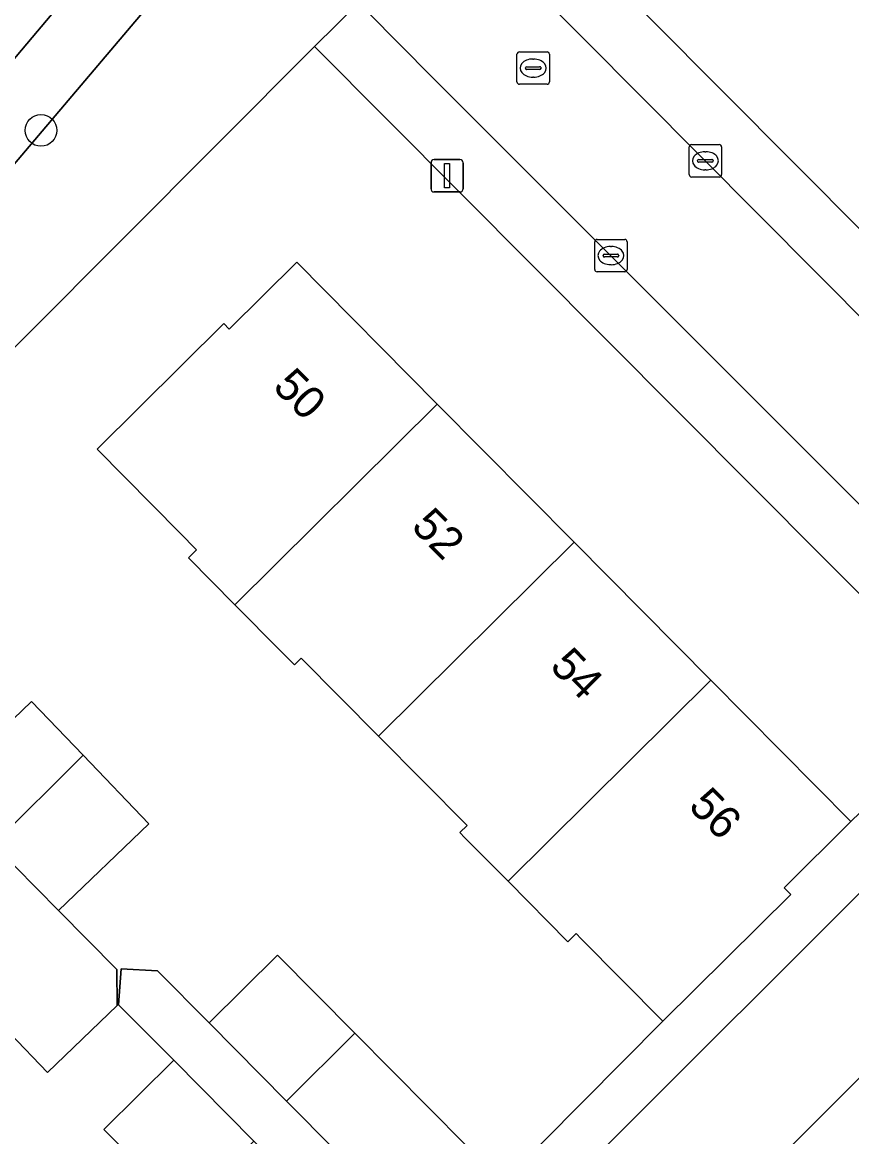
# Model space of a CAD drawing. Extents: x 159039 to 160102, y 381214 to 382524.
# Drawn here: x 159543.52 to 159569.11, y 381851.58 to 381885.94 of the extents above; entities that cross this region are included whole.
import ezdxf

# ---------------------------------------------------------------- set-up
doc = ezdxf.new("R2010")
doc.units = 0
for name, color, linetype in [('IMGEO_Boom', 7, 'Continuous'), ('IMGEO_Erf', 7, 'Continuous'), ('IMGEO_Groenvoorziening', 7, 'Continuous'), ('IMGEO_Kolk', 7, 'Continuous'), ('IMGEO_Lichtmast', 7, 'Continuous'), ('IMGEO_Muur', 7, 'Continuous'), ('IMGEO_Pand', 7, 'Continuous'), ('IMGEO_Pand_nummerreeks', 7, 'Continuous'), ('IMGEO_Parkeervlak_open', 7, 'Continuous'), ('IMGEO_Rijbaan_lokaal_open', 7, 'Continuous'), ('IMGEO_Rioolput', 7, 'Continuous'), ('IMGEO_Voetpad_gesloten', 7, 'Continuous'), ('IMGEO_Voetpad_open', 7, 'Continuous')]:
    doc.layers.add(name, color=color, linetype=linetype)

msp = doc.modelspace()

# ---------------------------------------------------------------- linework, layer by layer
at = {"layer": 'IMGEO_Boom'}
msp.add_circle((159544.097, 381882.608), 0.489, dxfattribs=at)
at = {"layer": 'IMGEO_Erf'}
for points in [[(159558.473, 381890.495), (159578.403, 381870.481), (159581.972, 381874.067), (159577.62, 381878.413), (159573.375, 381882.653), (159569.13, 381886.893)], [(159572.767, 381864.87), (159552.531, 381885.198), (159522.836, 381855.418)], [(159548.525, 381849.293), (159546.038, 381851.801), (159548.19, 381853.934), (159546.489, 381855.649), (159546.572, 381856.753), (159547.691, 381856.691), (159549.281, 381855.086), (159551.389, 381857.175), (159553.776, 381854.767), (159558.339, 381850.164), (159563.284, 381855.137), (159560.764, 381857.679), (159560.602, 381857.842), (159560.35, 381857.592), (159558.504, 381859.456), (159557.172, 381860.799), (159557.017, 381860.955), (159557.239, 381861.176), (159554.507, 381863.932), (159552.125, 381866.335), (159551.915, 381866.126), (159551.492, 381866.552), (159550.078, 381867.979), (159548.644, 381869.425), (159548.898, 381869.676), (159548.383, 381870.196), (159545.828, 381872.774), (159549.739, 381876.651), (159549.905, 381876.483), (159551.986, 381878.546), (159556.323, 381874.171), (159560.542, 381869.916), (159564.76, 381865.66), (159569.083, 381861.3), (159570.507, 381862.68)]]:
    msp.add_lwpolyline(points, dxfattribs=at)
msp.add_lwpolyline([(159544.639, 381858.549), (159546.435, 381856.737), (159546.45, 381855.626), (159544.298, 381853.558), (159541.968, 381855.983), (159540.022, 381858.008), (159538.348, 381859.75), (159540.96, 381862.261), (159543.806, 381864.995), (159545.398, 381863.339), (159547.426, 381861.228)], close=True, dxfattribs=at)
at = {"layer": 'IMGEO_Groenvoorziening'}
for points in [[(159547.734, 381890.12), (159521.37, 381858.84)], [(159521.385, 381853.963), (159522.836, 381855.418), (159522.631, 381856.022), (159522.601, 381856.415), (159522.726, 381857.134), (159522.964, 381857.628), (159550.428, 381890.02)]]:
    msp.add_lwpolyline(points, dxfattribs=at)
msp.add_lwpolyline([(159552.531, 381885.198), (159553.896, 381886.533), (159550.428, 381890.02), (159522.964, 381857.628), (159522.726, 381857.134), (159522.601, 381856.415), (159522.631, 381856.022), (159522.836, 381855.418)], close=True, dxfattribs=at)
at = {"layer": 'IMGEO_Kolk'}
for p, q in [((159564.091, 381881.245), (159564.091, 381882.097)), ((159564.166, 381882.171), (159565.018, 381882.171)), ((159565.092, 381882.097), (159565.092, 381881.245)), ((159564.35, 381881.665), (159564.35, 381881.677)), ((159564.393, 381881.714), (159564.791, 381881.714)), ((159564.579, 381881.951), (159564.604, 381881.951)), ((159564.834, 381881.677), (159564.834, 381881.665)), ((159564.788, 381881.628), (159564.39, 381881.628)), ((159564.602, 381881.391), (159564.577, 381881.391)), ((159565.018, 381881.171), (159564.166, 381881.171)), ((159561.253, 381879.248), (159562.105, 381879.248)), ((159561.178, 381878.322), (159561.178, 381879.174)), ((159561.666, 381879.028), (159561.691, 381879.028)), ((159562.179, 381879.174), (159562.179, 381878.322)), ((159561.437, 381878.742), (159561.437, 381878.754)), ((159561.875, 381878.705), (159561.477, 381878.705)), ((159561.48, 381878.791), (159561.878, 381878.791)), ((159561.921, 381878.754), (159561.921, 381878.742)), ((159562.105, 381878.248), (159561.253, 381878.248)), ((159561.689, 381878.468), (159561.664, 381878.468))]:
    msp.add_line(p, q, dxfattribs=at)
for points in [[(159564.091, 381881.245), (159564.091, 381882.097)], [(159564.166, 381882.171), (159565.018, 381882.171)], [(159565.092, 381882.097), (159565.092, 381881.245)], [(159565.018, 381881.171), (159564.166, 381881.171)], [(159561.253, 381879.248), (159562.105, 381879.248)], [(159561.178, 381878.322), (159561.178, 381879.174)], [(159562.179, 381879.174), (159562.179, 381878.322)], [(159562.105, 381878.248), (159561.253, 381878.248)]]:
    msp.add_lwpolyline(points, dxfattribs=at)
for centre, radius, start, end in [((159564.168, 381882.095), 0.0765, 91.552, 178.448), ((159564.168, 381882.095), 0.0765, 91.552, 178.448), ((159565.016, 381882.095), 0.0765, 1.552, 88.448), ((159565.016, 381882.095), 0.0765, 1.552, 88.448), ((159564.39, 381881.674), 0.0403, 85.8775, 175.7526), ((159564.387, 381881.664), 0.0366, 178.938, 274.7102), ((159564.791, 381881.671), 0.043, 264.8664, 352.4533), ((159564.795, 381881.676), 0.0386, 1.7309, 96.639), ((159564.168, 381881.247), 0.0765, 181.552, 268.448), ((159564.168, 381881.247), 0.0765, 181.552, 268.448), ((159565.016, 381881.247), 0.0765, 271.552, 358.448), ((159565.016, 381881.247), 0.0765, 271.552, 358.448), ((159561.255, 381879.172), 0.0765, 91.552, 178.448), ((159561.255, 381879.172), 0.0765, 91.552, 178.448), ((159562.103, 381879.172), 0.0765, 1.552, 88.448), ((159562.103, 381879.172), 0.0765, 1.552, 88.448), ((159561.477, 381878.751), 0.0403, 85.8775, 175.7526), ((159561.474, 381878.741), 0.0366, 178.938, 274.7102), ((159561.878, 381878.748), 0.043, 264.8664, 352.4533), ((159561.882, 381878.753), 0.0386, 1.7309, 96.639), ((159561.255, 381878.324), 0.0765, 181.552, 268.448), ((159561.255, 381878.324), 0.0765, 181.552, 268.448), ((159562.103, 381878.324), 0.0765, 271.552, 358.448), ((159562.103, 381878.324), 0.0765, 271.552, 358.448)]:
    msp.add_arc(centre, radius, start, end, dxfattribs=at)
for centre, major_axis, ratio, start_param, end_param in [((159564.578, 381881.671), (-0.387, 0.002), 0.722429, 4.712389, 7.853982), ((159564.603, 381881.671), (-0.39, 0.002), 0.717154, 1.570796, 4.712389), ((159561.665, 381878.748), (-0.387, 0.002), 0.722429, 4.712389, 7.853982), ((159561.69, 381878.748), (-0.39, 0.002), 0.717154, 1.570796, 4.712389)]:
    msp.add_ellipse(centre, major_axis=major_axis, ratio=ratio, start_param=start_param, end_param=end_param, dxfattribs=at)
at = {"layer": 'IMGEO_Lichtmast'}
for p, q in [((159556.228, 381881.71), (159557.018, 381881.71)), ((159557.018, 381881.71), (159556.228, 381881.71)), ((159556.128, 381880.81), (159556.128, 381881.61)), ((159556.128, 381881.61), (159556.128, 381880.81)), ((159557.118, 381881.61), (159557.118, 381880.81)), ((159557.118, 381880.81), (159557.118, 381881.61)), ((159557.018, 381880.71), (159556.228, 381880.71)), ((159556.228, 381880.71), (159557.018, 381880.71))]:
    msp.add_line(p, q, dxfattribs=at)
msp.add_lwpolyline([(159556.548, 381881.585), (159556.698, 381881.585), (159556.698, 381880.835), (159556.548, 381880.835), (159556.548, 381881.585)], dxfattribs=at)
for centre, start, end in [((159556.228, 381881.61), 90, 180), ((159556.228, 381881.61), 90, 180), ((159557.018, 381881.61), 0, 90), ((159557.018, 381881.61), 360, 90), ((159556.228, 381880.81), 180, 270), ((159556.228, 381880.81), 180, 270), ((159557.018, 381880.81), 270, 0), ((159557.018, 381880.81), 270, 0)]:
    msp.add_arc(centre, 0.1, start, end, dxfattribs=at)
at = {"layer": 'IMGEO_Muur'}
msp.add_lwpolyline([(159563.284, 381855.137), (159558.339, 381850.164)], dxfattribs=at)
at = {"layer": 'IMGEO_Pand'}
for points in [[(159556.323, 381874.171), (159551.986, 381878.546), (159549.905, 381876.483), (159549.739, 381876.651), (159545.828, 381872.774), (159548.383, 381870.196), (159548.898, 381869.676), (159548.644, 381869.425), (159550.078, 381867.979)], [(159560.542, 381869.916), (159556.323, 381874.171), (159550.078, 381867.979), (159551.492, 381866.552), (159551.915, 381866.126), (159552.125, 381866.335), (159554.507, 381863.932)], [(159564.76, 381865.66), (159560.542, 381869.916), (159554.507, 381863.932), (159557.239, 381861.176), (159557.017, 381860.955), (159557.172, 381860.799), (159558.504, 381859.456)], [(159569.083, 381861.3), (159564.76, 381865.66), (159558.504, 381859.456), (159560.35, 381857.592), (159560.602, 381857.842), (159560.764, 381857.679), (159563.284, 381855.137), (159567.226, 381859.045), (159567.019, 381859.254)], [(159540.96, 381862.261), (159542.621, 381860.585), (159545.398, 381863.339), (159543.806, 381864.995)], [(159545.398, 381863.339), (159542.621, 381860.585), (159544.639, 381858.549), (159547.426, 381861.228)], [(159544.639, 381858.549), (159542.621, 381860.585), (159540.022, 381858.008), (159541.968, 381855.983), (159544.298, 381853.558), (159546.45, 381855.626), (159546.435, 381856.737)], [(159553.776, 381854.767), (159551.389, 381857.175), (159549.281, 381855.086), (159551.669, 381852.678)], [(159553.776, 381854.767), (159551.669, 381852.678), (159556.232, 381848.075), (159558.339, 381850.164)], [(159548.525, 381849.293), (159550.667, 381851.436), (159548.19, 381853.934), (159546.038, 381851.801)]]:
    msp.add_lwpolyline(points, close=True, dxfattribs=at)
at = {"layer": 'IMGEO_Parkeervlak_open'}
msp.add_lwpolyline([(159563.826, 381845.043), (159575.313, 381856.565), (159573.896, 381857.95), (159562.417, 381846.451)], close=True, dxfattribs=at)
at = {"layer": 'IMGEO_Rijbaan_lokaal_open'}
msp.add_lwpolyline([(159599.887, 381889.654), (159594.035, 381883.801), (159589.196, 381878.96), (159590.622, 381877.535), (159582.151, 381869.061), (159580.725, 381870.485), (159579.3, 381869.059), (159574.381, 381864.12), (159571.766, 381861.508), (159559.508, 381849.265), (159553.641, 381843.407), (159551.927, 381841.665), (159554.786, 381838.81), (159552.61, 381836.673), (159554.039, 381835.251), (159559.678, 381840.883), (159562.33, 381843.542), (159563.826, 381845.043), (159562.417, 381846.451), (159573.896, 381857.95), (159575.313, 381856.565), (159576.162, 381857.416), (159577.251, 381858.509), (159606.476, 381887.753)], dxfattribs=at)
msp.add_lwpolyline([(159559.039, 381887.253), (159557.12, 381889.181), (159556.377, 381888.459), (159556.129, 381888.714), (159553.896, 381886.533), (159554.166, 381886.262), (159556.177, 381884.244), (159574.13, 381866.294), (159577.013, 381869.174)], close=True, dxfattribs=at)
at = {"layer": 'IMGEO_Rioolput'}
for p, q in [((159558.78, 381884.104), (159558.78, 381884.956)), ((159558.855, 381885.03), (159559.707, 381885.03)), ((159559.268, 381884.81), (159559.293, 381884.81)), ((159559.781, 381884.956), (159559.781, 381884.104)), ((159559.039, 381884.524), (159559.039, 381884.536)), ((159559.477, 381884.487), (159559.079, 381884.487)), ((159559.082, 381884.573), (159559.48, 381884.573)), ((159559.523, 381884.536), (159559.523, 381884.524)), ((159559.291, 381884.25), (159559.266, 381884.25)), ((159559.707, 381884.03), (159558.855, 381884.03))]:
    msp.add_line(p, q, dxfattribs=at)
for points in [[(159558.78, 381884.104), (159558.78, 381884.956)], [(159558.855, 381885.03), (159559.707, 381885.03)], [(159559.781, 381884.956), (159559.781, 381884.104)], [(159559.707, 381884.03), (159558.855, 381884.03)]]:
    msp.add_lwpolyline(points, dxfattribs=at)
for centre, radius, start, end in [((159558.857, 381884.954), 0.0765, 91.552, 178.448), ((159558.857, 381884.954), 0.0765, 91.552, 178.448), ((159559.705, 381884.954), 0.0765, 1.552, 88.448), ((159559.705, 381884.954), 0.0765, 1.552, 88.448), ((159559.079, 381884.533), 0.0403, 85.8775, 175.7526), ((159559.076, 381884.523), 0.0366, 178.938, 274.7102), ((159559.48, 381884.53), 0.043, 264.8664, 352.4533), ((159559.484, 381884.535), 0.0386, 1.7309, 96.639), ((159558.857, 381884.106), 0.0765, 181.552, 268.448), ((159558.857, 381884.106), 0.0765, 181.552, 268.448), ((159559.705, 381884.106), 0.0765, 271.552, 358.448), ((159559.705, 381884.106), 0.0765, 271.552, 358.448)]:
    msp.add_arc(centre, radius, start, end, dxfattribs=at)
for centre, major_axis, ratio, start_param, end_param in [((159559.267, 381884.53), (-0.387, 0.002), 0.722429, 4.712389, 7.853982), ((159559.292, 381884.53), (-0.39, 0.002), 0.717154, 1.570796, 4.712389)]:
    msp.add_ellipse(centre, major_axis=major_axis, ratio=ratio, start_param=start_param, end_param=end_param, dxfattribs=at)
at = {"layer": 'IMGEO_Voetpad_gesloten'}
msp.add_lwpolyline([(159521.37, 381858.84), (159547.734, 381890.12)], dxfattribs=at)
at = {"layer": 'IMGEO_Voetpad_open'}
for points in [[(159541.598, 381831.356), (159548.541, 381838.294), (159551.927, 381841.665), (159553.641, 381843.407), (159559.508, 381849.265), (159571.766, 381861.508), (159574.381, 381864.12), (159579.3, 381869.059), (159580.725, 381870.485), (159589.196, 381878.96), (159594.035, 381883.801), (159599.887, 381889.654), (159601.163, 381890.932), (159609.75, 381899.524)], [(159598.702, 381890.571), (159596.547, 381888.434), (159595.433, 381887.287), (159593.365, 381885.235), (159590.739, 381882.564), (159587.579, 381879.348), (159583.859, 381875.622), (159583.692, 381875.789), (159581.972, 381874.067), (159578.403, 381870.481), (159577.013, 381869.174), (159574.13, 381866.294), (159572.767, 381864.87), (159570.507, 381862.68), (159569.083, 381861.3), (159567.019, 381859.254), (159567.226, 381859.045), (159563.284, 381855.137), (159558.339, 381850.164)]]:
    msp.add_lwpolyline(points, dxfattribs=at)
for points in [[(159558.473, 381890.495), (159557.12, 381889.181), (159559.039, 381887.253), (159577.013, 381869.174), (159578.403, 381870.481)], [(159556.177, 381884.244), (159554.166, 381886.262), (159553.896, 381886.533), (159552.531, 381885.198), (159572.767, 381864.87), (159574.13, 381866.294)], [(159548.19, 381853.934), (159550.667, 381851.436), (159555.135, 381846.93), (159556.232, 381848.075), (159551.669, 381852.678), (159549.281, 381855.086), (159547.691, 381856.691), (159546.572, 381856.753), (159546.489, 381855.649)]]:
    msp.add_lwpolyline(points, close=True, dxfattribs=at)

# ---------------------------------------------------------------- texts
at = {"layer": 'IMGEO_Pand_nummerreeks'}
for s, p in [('50', (159551.214, 381874.667)), ('52', (159555.484, 381870.359)), ('54', (159559.76, 381866.046)), ('56', (159564.034, 381861.734))]:
    msp.add_text(s, height=1, rotation=314.7535, dxfattribs=at).set_placement(p)

doc.saveas('drawing.dxf')
